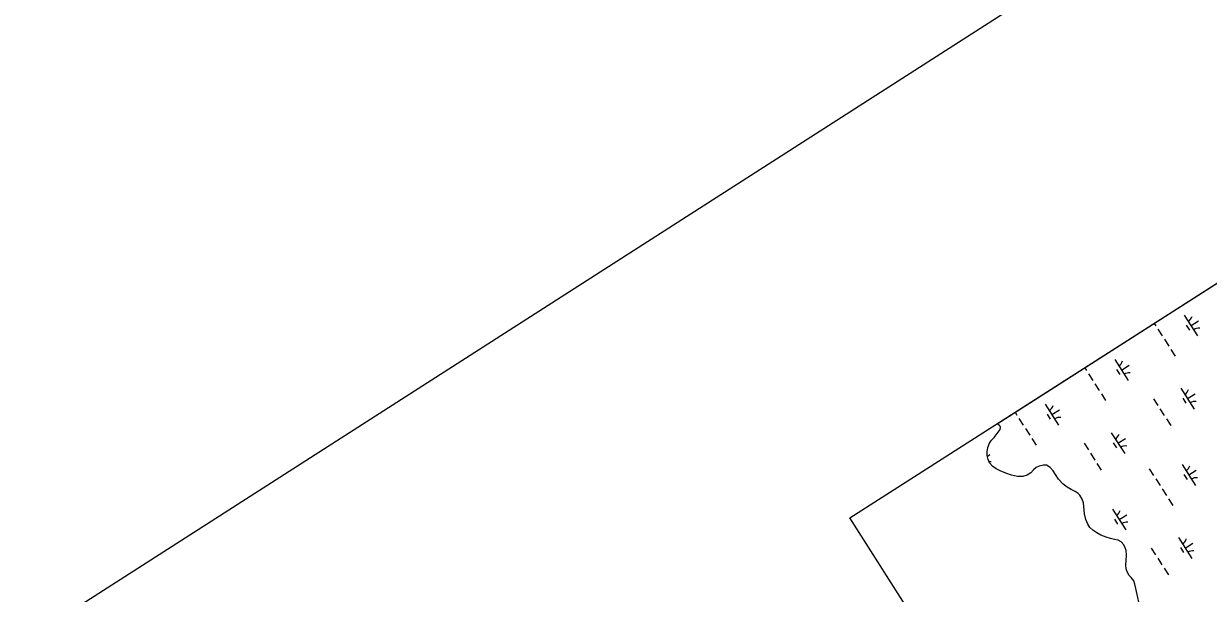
# Model space of a CAD drawing. Extents: x 3962991 to 3983549, y 181631 to 204078.
# Drawn here: x 3965161 to 3967547, y 197008 to 198156 of the extents above; entities that cross this region are included whole.
import ezdxf

# ---------------------------------------------------------------- set-up
doc = ezdxf.new("R2010")
doc.units = 0
for name, color, linetype in [('V-ANNO-SYMB', 7, 'Continuous'), ('V-GRID-FRAM', 7, 'Continuous'), ('V-WETL-SWMP', 7, 'Continuous')]:
    doc.layers.add(name, color=color, linetype=linetype)

msp = doc.modelspace()

# ---------------------------------------------------------------- linework, layer by layer
at = {"layer": 'V-ANNO-SYMB'}
msp.add_lwpolyline([(3964242.1, 196321.7), (3973169.7, 182396.1), (3982815.9, 188580.2), (3973888.3, 202505.8), (3964242.1, 196321.7)], dxfattribs=at)
at = {"layer": 'V-GRID-FRAM'}
msp.add_lwpolyline([(3973881.1, 201670.7), (3982001.8, 189003.7), (3974929.2, 184418.3), (3966825.4, 197159.8), (3973881.1, 201670.7)], dxfattribs=at)
at = {"layer": 'V-WETL-SWMP'}
for p, q in [((3967121.9, 197349.4), (3968200.3, 198038.8)), ((3967499.1, 197568.6), (3967526, 197526.5)), ((3967438.5, 197551.8), (3967441.8, 197546.6)), ((3967446.1, 197539.9), (3967454.8, 197526.4)), ((3967502.8, 197548.4), (3967509.3, 197538.3)), ((3967512.6, 197547.5), (3967527.7, 197557.2)), ((3967459.1, 197519.7), (3967467.7, 197506.2)), ((3967472, 197499.5), (3967480.7, 197486)), ((3967359, 197478.8), (3967386, 197436.7)), ((3967372.5, 197457.7), (3967387.7, 197467.4)), ((3967298.4, 197462.2), (3967301.8, 197456.8)), ((3967306.1, 197450.1), (3967314.7, 197436.6)), ((3967362.8, 197458.6), (3967369.3, 197448.5)), ((3967319.1, 197429.9), (3967327.7, 197416.4)), ((3967492.1, 197421.2), (3967519, 197379.1)), ((3967332, 197409.7), (3967340.6, 197396.2)), ((3967437.1, 197399.9), (3967445.8, 197386.5)), ((3967495.8, 197401.1), (3967502.3, 197391)), ((3967505.5, 197400.2), (3967520.7, 197409.9)), ((3967158.2, 197372.6), (3967161.8, 197367.1)), ((3967219, 197389), (3967246, 197346.9)), ((3967232.5, 197368), (3967247.6, 197377.7)), ((3967450.1, 197379.7), (3967458.7, 197366.3)), ((3967124, 197348.1), (3967121.9, 197349.4)), ((3967127.3, 197345.6), (3967124, 197348.1)), ((3967166.1, 197360.3), (3967174.7, 197346.9)), ((3967222.8, 197368.8), (3967229.2, 197358.7)), ((3967463.1, 197359.5), (3967471.7, 197346.1)), ((3967116.2, 197322.2), (3967127.9, 197337.9)), ((3967128.9, 197342.9), (3967127.3, 197345.6)), ((3967127.9, 197337.9), (3967128.9, 197342.9)), ((3967179, 197340.1), (3967187.7, 197326.7)), ((3967352, 197331.5), (3967379, 197289.4)), ((3967102, 197293.2), (3967103.3, 197302)), ((3967103.3, 197302), (3967106.8, 197310.4)), ((3967106.8, 197310.4), (3967110.9, 197316.7)), ((3967110.9, 197316.7), (3967116.2, 197322.2)), ((3967192, 197319.9), (3967200.6, 197306.4)), ((3967297.1, 197310.2), (3967305.8, 197296.7)), ((3967355.8, 197311.3), (3967362.3, 197301.2)), ((3967365.5, 197310.4), (3967380.7, 197320.1)), ((3967102.3, 197285.5), (3967102, 197293.2)), ((3967103.9, 197277.8), (3967102.3, 197285.5)), ((3967102.5, 197284.6), (3967107.6, 197287.9)), ((3967106.8, 197270.8), (3967103.9, 197277.8)), ((3967310.1, 197290), (3967318.7, 197276.5)), ((3967113.6, 197263.4), (3967106.8, 197270.8)), ((3967120.2, 197258.8), (3967113.6, 197263.4)), ((3967128, 197255), (3967120.2, 197258.8)), ((3967139.8, 197249.9), (3967128, 197255)), ((3967195.4, 197256.7), (3967189.9, 197250.9)), ((3967200.7, 197261.3), (3967195.4, 197256.7)), ((3967206.8, 197264.2), (3967200.7, 197261.3)), ((3967215.5, 197266.4), (3967206.8, 197264.2)), ((3967221.7, 197265.9), (3967215.5, 197266.4)), ((3967228.9, 197261.7), (3967221.7, 197265.9)), ((3967235, 197254.6), (3967228.9, 197261.7)), ((3967239.3, 197247.2), (3967235, 197254.6)), ((3967323, 197269.8), (3967331.7, 197256.3)), ((3967428.6, 197259), (3967437.2, 197245.6)), ((3967494.5, 197267.5), (3967521.5, 197225.4)), ((3967508, 197246.5), (3967523.1, 197256.2)), ((3967151.1, 197245.7), (3967139.8, 197249.9)), ((3967162.9, 197243), (3967151.1, 197245.7)), ((3967173.5, 197243.5), (3967162.9, 197243)), ((3967182.5, 197246), (3967173.5, 197243.5)), ((3967189.9, 197250.9), (3967182.5, 197246)), ((3967245.4, 197238.1), (3967239.3, 197247.2)), ((3967255.3, 197228), (3967245.4, 197238.1)), ((3967441.5, 197238.8), (3967450.2, 197225.4)), ((3967498.2, 197247.4), (3967504.7, 197237.3)), ((3967263.2, 197222.1), (3967255.3, 197228)), ((3967271.5, 197217.3), (3967263.2, 197222.1)), ((3967279.3, 197212.9), (3967271.5, 197217.3)), ((3967285.5, 197209), (3967279.3, 197212.9)), ((3967288.8, 197205.5), (3967285.5, 197209)), ((3967293.3, 197197.6), (3967288.8, 197205.5)), ((3967454.5, 197218.6), (3967463.1, 197205.2)), ((3967296.2, 197190.1), (3967293.3, 197197.6)), ((3967298.3, 197168), (3967296.2, 197190.1)), ((3967467.5, 197198.4), (3967476.1, 197185)), ((3967300.8, 197156.6), (3967298.3, 197168)), ((3967354.4, 197177.7), (3967381.4, 197135.6)), ((3967358.2, 197157.6), (3967364.7, 197147.5)), ((3967367.9, 197156.7), (3967383.1, 197166.4)), ((3967304.7, 197147.3), (3967300.8, 197156.6)), ((3967309.1, 197140.7), (3967304.7, 197147.3)), ((3967314.8, 197135.4), (3967309.1, 197140.7)), ((3967322.8, 197130), (3967314.8, 197135.4)), ((3967331.1, 197125.1), (3967322.8, 197130)), ((3967342, 197120.8), (3967331.1, 197125.1)), ((3967350.1, 197118.5), (3967342, 197120.8)), ((3967358.7, 197116.5), (3967350.1, 197118.5)), ((3967365.9, 197115.1), (3967358.7, 197116.5)), ((3967371.8, 197111.6), (3967365.9, 197115.1)), ((3967377, 197105.6), (3967371.8, 197111.6)), ((3967487.5, 197120.2), (3967514.4, 197078.1)), ((3967380.3, 197099.9), (3967377, 197105.6)), ((3967382, 197094.1), (3967380.3, 197099.9)), ((3967382.5, 197085), (3967382, 197094.1)), ((3967432.6, 197098.9), (3967441.2, 197085.4)), ((3967491.2, 197100), (3967497.7, 197089.9)), ((3967501, 197099.2), (3967516.1, 197108.9)), ((3967381, 197065.1), (3967381.7, 197073.9)), ((3967382.2, 197057.5), (3967381, 197065.1)), ((3967381.7, 197073.9), (3967382.5, 197085)), ((3967445.5, 197078.7), (3967454.1, 197065.2)), ((3967384.3, 197051), (3967382.2, 197057.5)), ((3967388.3, 197043.8), (3967384.3, 197051)), ((3967392.1, 197039.9), (3967388.3, 197043.8)), ((3967395, 197036.8), (3967392.1, 197039.9)), ((3967458.5, 197058.5), (3967467.1, 197045)), ((3967397.2, 197033.1), (3967395, 197036.8)), ((3967399.7, 197026.5), (3967397.2, 197033.1)), ((3967401.5, 197017.9), (3967399.7, 197026.5)), ((3967411.7, 196972.3), (3967401.5, 197017.9))]:
    msp.add_line(p, q, dxfattribs=at)
for centre, start, end in [((3967497.8, 197570.9), 301.8919, 343.4355), ((3967527.7, 197524.4), 81.8919, 123.4355), ((3967357.8, 197481.1), 301.8919, 343.4355), ((3967387.6, 197434.6), 81.8919, 123.4355), ((3967490.8, 197423.6), 301.8919, 343.4355), ((3967217.8, 197391.3), 301.8919, 343.4355), ((3967520.7, 197377.1), 81.8919, 123.4355), ((3967247.6, 197344.8), 81.8919, 123.4355), ((3967350.8, 197333.8), 301.8919, 343.4355), ((3967380.6, 197287.3), 81.8919, 123.4355), ((3967107.6, 197255.1), 81.8919, 94.896), ((3967493.3, 197269.8), 301.8919, 343.4355), ((3967523.1, 197223.3), 81.8919, 123.4355), ((3967353.2, 197180.1), 301.8919, 343.4355), ((3967383, 197133.6), 81.8919, 123.4355), ((3967486.2, 197122.5), 301.8919, 343.4355), ((3967516.1, 197076), 81.8919, 123.4355)]:
    msp.add_arc(centre, 17.6, start, end, dxfattribs=at)

doc.saveas('drawing.dxf')
